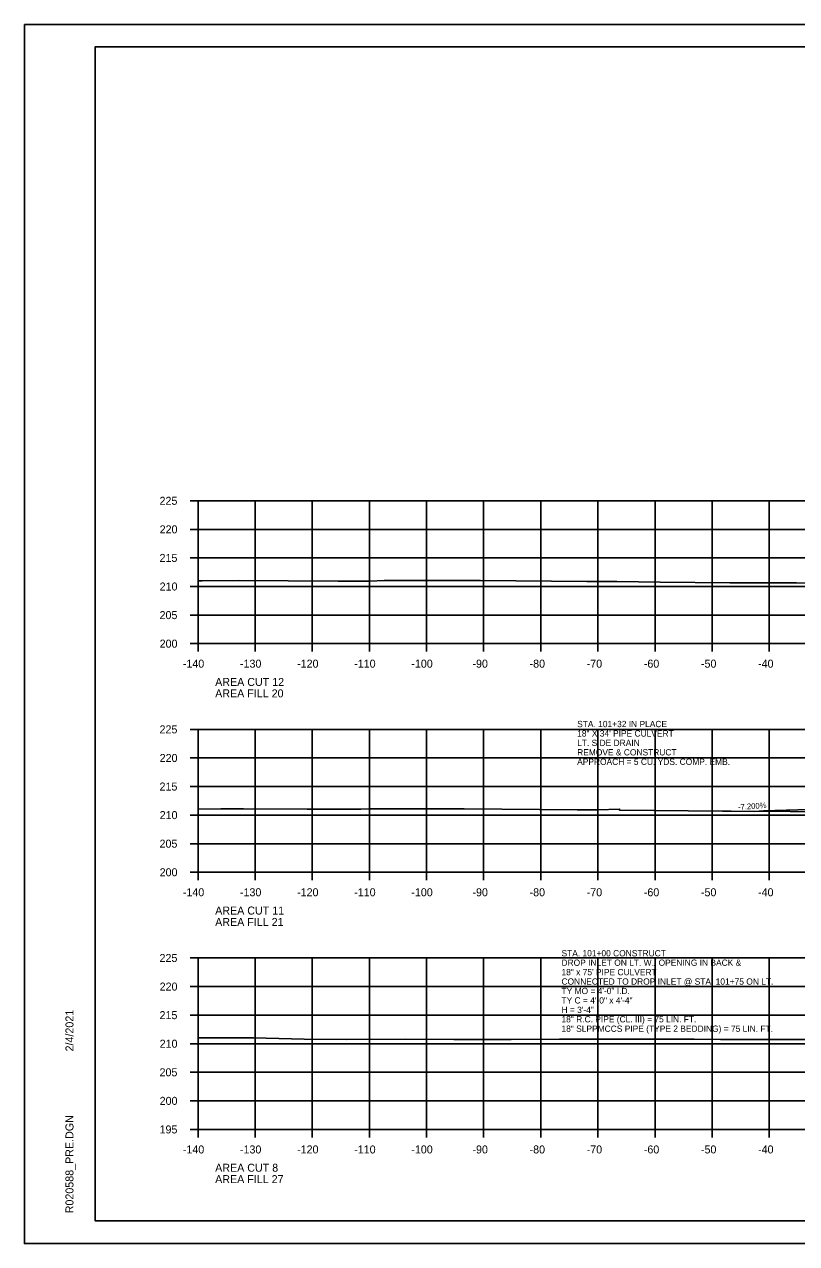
# Model space of a CAD drawing. Extents: x 1368968 to 1369915, y 377395 to 380381.
# Drawn here: x 1368967.7 to 1369102.9, y 377621 to 377834.4 of the extents above; entities that cross this region are included whole.
import ezdxf

# ---------------------------------------------------------------- set-up
doc = ezdxf.new("R2010")
doc.units = 0
for name, color, linetype in [('Default', 7, 'Continuous'), ('S_BREAKLINE_ANNOT', 7, 'Continuous'), ('S_BRIDGE', 7, 'Continuous'), ('S_BRIDGE_ANNOT', 7, 'Continuous'), ('S_CROSS_DRAIN', 7, 'Continuous'), ('S_CTL_TABLE', 7, 'Continuous'), ('S_DITCHLINE_ANNOT', 7, 'Continuous'), ('S_DROP_INLET', 7, 'Continuous')]:
    doc.layers.add(name, color=color, linetype=linetype)

msp = doc.modelspace()

# ---------------------------------------------------------------- linework, layer by layer
at = {"layer": 'S_BREAKLINE_ANNOT'}
for p, q in [((1368996.73, 377751.01), (1368998.13, 377751.01)), ((1368998.13, 377726.01), (1368998.13, 377751.01)), ((1368996.73, 377746.01), (1368998.13, 377746.01)), ((1368996.73, 377741.01), (1368998.13, 377741.01)), ((1368996.73, 377736.01), (1368998.13, 377736.01)), ((1368996.73, 377731.01), (1368998.13, 377731.01)), ((1368996.73, 377726.01), (1368998.13, 377726.01)), ((1368998.13, 377726.01), (1369278.13, 377726.01)), ((1368998.13, 377724.61), (1368998.13, 377726.01)), ((1369008.13, 377724.61), (1369008.13, 377726.01)), ((1369018.13, 377724.61), (1369018.13, 377726.01)), ((1369028.13, 377724.61), (1369028.13, 377726.01)), ((1369038.13, 377724.61), (1369038.13, 377726.01)), ((1369048.13, 377724.61), (1369048.13, 377726.01)), ((1369058.13, 377724.61), (1369058.13, 377726.01)), ((1369068.13, 377724.61), (1369068.13, 377726.01)), ((1369078.13, 377724.61), (1369078.13, 377726.01)), ((1369088.13, 377724.61), (1369088.13, 377726.01)), ((1369098.13, 377724.61), (1369098.13, 377726.01)), ((1368996.73, 377711.01), (1368998.13, 377711.01)), ((1368998.13, 377686.01), (1368998.13, 377711.01)), ((1368996.73, 377706.01), (1368998.13, 377706.01)), ((1368996.73, 377701.01), (1368998.13, 377701.01)), ((1368996.73, 377696.01), (1368998.13, 377696.01)), ((1368996.73, 377691.01), (1368998.13, 377691.01)), ((1368996.73, 377686.01), (1368998.13, 377686.01)), ((1368998.13, 377686.01), (1369278.13, 377686.01)), ((1368998.13, 377684.61), (1368998.13, 377686.01)), ((1369008.13, 377684.61), (1369008.13, 377686.01)), ((1369018.13, 377684.61), (1369018.13, 377686.01)), ((1369028.13, 377684.61), (1369028.13, 377686.01)), ((1369038.13, 377684.61), (1369038.13, 377686.01)), ((1369048.13, 377684.61), (1369048.13, 377686.01)), ((1369058.13, 377684.61), (1369058.13, 377686.01)), ((1369068.13, 377684.61), (1369068.13, 377686.01)), ((1369078.13, 377684.61), (1369078.13, 377686.01)), ((1369088.13, 377684.61), (1369088.13, 377686.01)), ((1369098.13, 377684.61), (1369098.13, 377686.01)), ((1368996.73, 377671.01), (1368998.13, 377671.01)), ((1368998.13, 377641.01), (1368998.13, 377671.01)), ((1368996.73, 377666.01), (1368998.13, 377666.01)), ((1368996.73, 377661.01), (1368998.13, 377661.01)), ((1368996.73, 377656.01), (1368998.13, 377656.01)), ((1368996.73, 377651.01), (1368998.13, 377651.01)), ((1368996.73, 377646.01), (1368998.13, 377646.01)), ((1368996.73, 377641.01), (1368998.13, 377641.01)), ((1368998.13, 377641.01), (1369278.13, 377641.01)), ((1368998.13, 377639.61), (1368998.13, 377641.01)), ((1369008.13, 377639.61), (1369008.13, 377641.01)), ((1369018.13, 377639.61), (1369018.13, 377641.01)), ((1369028.13, 377639.61), (1369028.13, 377641.01)), ((1369038.13, 377639.61), (1369038.13, 377641.01)), ((1369048.13, 377639.61), (1369048.13, 377641.01)), ((1369058.13, 377639.61), (1369058.13, 377641.01)), ((1369068.13, 377639.61), (1369068.13, 377641.01)), ((1369078.13, 377639.61), (1369078.13, 377641.01)), ((1369088.13, 377639.61), (1369088.13, 377641.01)), ((1369098.13, 377639.61), (1369098.13, 377641.01))]:
    msp.add_line(p, q, dxfattribs=at)
at = {"layer": 'S_BRIDGE_ANNOT'}
for p, q in [((1368980.13, 377830.47), (1369296.31, 377830.47)), ((1368980.13, 377625.01), (1368980.13, 377830.47)), ((1368980.13, 377625.01), (1368980.13, 377625.01)), ((1369296.31, 377625.01), (1368980.13, 377625.01))]:
    msp.add_line(p, q, dxfattribs=at)
at = {"layer": 'S_CROSS_DRAIN'}
for p, q in [((1369095.53, 377696.67), (1369097.14, 377696.78)), ((1369097.14, 377696.78), (1369107.14, 377697.04))]:
    msp.add_line(p, q, dxfattribs=at)
at = {"layer": 'S_CTL_TABLE'}
for points in [[(1368998.13, 377737.01), (1368998.84, 377737.02), (1369005.14, 377737.06), (1369022.65, 377736.94), (1369028.23, 377736.96), (1369030.74, 377737.04), (1369036.31, 377737.05), (1369047.55, 377737.04), (1369066.22, 377736.88), (1369070.89, 377736.88), (1369071.46, 377736.86), (1369079.04, 377736.77), (1369091.2, 377736.65), (1369102.88, 377736.63), (1369104.73, 377736.6)], [(1368998.13, 377697.05), (1369002.11, 377697.08), (1369006.1, 377697.11), (1369017.22, 377697.04), (1369026.64, 377697.05), (1369028.22, 377697.11), (1369037.78, 377697.13), (1369044.74, 377697.12), (1369064.52, 377696.95), (1369068.12, 377696.96), (1369071.92, 377697.06), (1369071.94, 377696.87), (1369089.97, 377696.7), (1369091.01, 377696.69), (1369091.32, 377696.69), (1369091.37, 377696.69), (1369091.42, 377696.69), (1369091.48, 377696.68), (1369112.09, 377696.57)], [(1368998.13, 377657.04), (1369002.9, 377657.05), (1369007.83, 377657.05), (1369016.7, 377656.82), (1369024.17, 377656.77), (1369034.39, 377656.78), (1369042.93, 377656.73), (1369052.96, 377656.73), (1369061.38, 377656.78), (1369071.4, 377656.78), (1369084.96, 377656.8), (1369089.6, 377656.76), (1369095.49, 377656.76), (1369107.95, 377656.73)]]:
    msp.add_lwpolyline(points, dxfattribs=at)
at = {"layer": 'S_DITCHLINE_ANNOT'}
for p, q in [((1368998.13, 377751.01), (1369278.13, 377751.01)), ((1368998.13, 377726.01), (1368998.13, 377751.01)), ((1369008.13, 377726.01), (1369008.13, 377751.01)), ((1369018.13, 377726.01), (1369018.13, 377751.01)), ((1369028.13, 377726.01), (1369028.13, 377751.01)), ((1369038.13, 377726.01), (1369038.13, 377751.01)), ((1369048.13, 377726.01), (1369048.13, 377751.01)), ((1369058.13, 377726.01), (1369058.13, 377751.01)), ((1369068.13, 377726.01), (1369068.13, 377751.01)), ((1369078.13, 377726.01), (1369078.13, 377751.01)), ((1369088.13, 377726.01), (1369088.13, 377751.01)), ((1369098.13, 377726.01), (1369098.13, 377751.01)), ((1368998.13, 377746.01), (1369278.13, 377746.01)), ((1368998.13, 377741.01), (1369278.13, 377741.01)), ((1368998.13, 377736.01), (1369278.13, 377736.01)), ((1368998.13, 377731.01), (1369278.13, 377731.01)), ((1368998.13, 377726.01), (1369278.13, 377726.01)), ((1368998.13, 377711.01), (1369278.13, 377711.01)), ((1368998.13, 377686.01), (1368998.13, 377711.01)), ((1369008.13, 377686.01), (1369008.13, 377711.01)), ((1369018.13, 377686.01), (1369018.13, 377711.01)), ((1369028.13, 377686.01), (1369028.13, 377711.01)), ((1369038.13, 377686.01), (1369038.13, 377711.01)), ((1369048.13, 377686.01), (1369048.13, 377711.01)), ((1369058.13, 377686.01), (1369058.13, 377711.01)), ((1369068.13, 377686.01), (1369068.13, 377711.01)), ((1369078.13, 377686.01), (1369078.13, 377711.01)), ((1369088.13, 377686.01), (1369088.13, 377711.01)), ((1369098.13, 377686.01), (1369098.13, 377711.01)), ((1368998.13, 377706.01), (1369278.13, 377706.01)), ((1368998.13, 377701.01), (1369278.13, 377701.01)), ((1368998.13, 377696.01), (1369278.13, 377696.01)), ((1368998.13, 377691.01), (1369278.13, 377691.01)), ((1368998.13, 377686.01), (1369278.13, 377686.01)), ((1368998.13, 377671.01), (1369278.13, 377671.01)), ((1368998.13, 377641.01), (1368998.13, 377671.01)), ((1369008.13, 377641.01), (1369008.13, 377671.01)), ((1369018.13, 377641.01), (1369018.13, 377671.01)), ((1369028.13, 377641.01), (1369028.13, 377671.01)), ((1369038.13, 377641.01), (1369038.13, 377671.01)), ((1369048.13, 377641.01), (1369048.13, 377671.01)), ((1369058.13, 377641.01), (1369058.13, 377671.01)), ((1369068.13, 377641.01), (1369068.13, 377671.01)), ((1369078.13, 377641.01), (1369078.13, 377671.01)), ((1369088.13, 377641.01), (1369088.13, 377671.01)), ((1369098.13, 377641.01), (1369098.13, 377671.01)), ((1368998.13, 377666.01), (1369278.13, 377666.01)), ((1368998.13, 377661.01), (1369278.13, 377661.01)), ((1368998.13, 377656.01), (1369278.13, 377656.01)), ((1368998.13, 377651.01), (1369278.13, 377651.01)), ((1368998.13, 377646.01), (1369278.13, 377646.01)), ((1368998.13, 377641.01), (1369278.13, 377641.01))]:
    msp.add_line(p, q, dxfattribs=at)
at = {"layer": 'S_DROP_INLET'}
for p, q in [((1368967.73, 377834.37), (1369301.07, 377834.37)), ((1368967.73, 377621.04), (1369301.07, 377621.04))]:
    msp.add_line(p, q, dxfattribs=at)
for points in [[(1368967.73, 377834.37), (1369301.07, 377834.37), (1369301.07, 377621.03), (1368967.73, 377621.03)], [(1369214.05, 377830.47), (1369214.05, 377820.59), (1369249.79, 377820.59), (1369249.79, 377817.67), (1369272.99, 377817.67), (1369272.99, 377793.34), (1369296.31, 377793.34), (1369296.31, 377625.01), (1368980.13, 377625.01), (1368980.13, 377830.47)]]:
    msp.add_lwpolyline(points, close=True, dxfattribs=at)

# ---------------------------------------------------------------- texts
at = {"layer": 'Default'}
for s, p in [('STA. 101+32 IN PLACE', (1369064.5, 377711.4)), ('18" X 34\' PIPE CULVERT', (1369064.5, 377709.75)), ('LT. SIDE DRAIN', (1369064.5, 377708.1)), ('APPROACH = 5 CU. YDS. COMP. EMB.', (1369064.5, 377704.8)), ('REMOVE & CONSTRUCT ', (1369064.5, 377706.45)), ('STA. 101+00 CONSTRUCT', (1369061.76, 377671.29)), ('DROP INLET ON LT. W./ OPENING IN BACK &', (1369061.76, 377669.64)), ('CONNECTED TO DROP INLET @ STA. 101+75 ON LT.', (1369061.76, 377666.34)), ('18" x 75\' PIPE CULVERT', (1369061.76, 377667.99)), ('TY MO = 4\'-0" I.D.', (1369061.76, 377664.69)), ('TY C = 4\'-0" x 4\'-4"', (1369061.76, 377663.04)), ('18" R.C. PIPE (CL. III) = 75 LIN. FT.', (1369061.76, 377659.74)), ('H = 3\'-4"', (1369061.76, 377661.39)), ('18" SLPPMCCS PIPE (TYPE 2 BEDDING) = 75 LIN. FT.', (1369061.76, 377658.09))]:
    msp.add_text(s, height=1.1, dxfattribs=at).set_placement(p)
at = {"layer": 'S_BRIDGE'}
for s, p in [('225', (1368991.39, 377750.31)), ('220', (1368991.41, 377745.31)), ('215', (1368991.39, 377740.31)), ('210', (1368991.41, 377735.31)), ('205', (1368991.39, 377730.31)), ('200', (1368991.41, 377725.31)), ('-140', (1368995.47, 377721.81)), ('-130', (1369005.47, 377721.81)), ('-120', (1369015.47, 377721.81)), ('-110', (1369025.47, 377721.81)), ('-100', (1369035.47, 377721.81)), ('-90', (1369046.17, 377721.81)), ('-80', (1369056.17, 377721.81)), ('-70', (1369066.17, 377721.81)), ('-60', (1369076.17, 377721.81)), ('-50', (1369086.17, 377721.81)), ('-40', (1369096.17, 377721.81)), ('AREA CUT 12', (1369001.13, 377718.61)), ('AREA FILL 20', (1369001.13, 377716.61)), ('225', (1368991.39, 377710.31)), ('220', (1368991.41, 377705.31)), ('215', (1368991.39, 377700.31)), ('210', (1368991.41, 377695.31)), ('205', (1368991.39, 377690.31)), ('200', (1368991.41, 377685.31)), ('-140', (1368995.47, 377681.81)), ('-130', (1369005.47, 377681.81)), ('-120', (1369015.47, 377681.81)), ('-110', (1369025.47, 377681.81)), ('-100', (1369035.47, 377681.81)), ('-90', (1369046.17, 377681.81)), ('-80', (1369056.17, 377681.81)), ('-70', (1369066.17, 377681.81)), ('-60', (1369076.17, 377681.81)), ('-50', (1369086.17, 377681.81)), ('-40', (1369096.17, 377681.81)), ('AREA CUT 11', (1369001.13, 377678.61)), ('AREA FILL 21', (1369001.13, 377676.61)), ('225', (1368991.39, 377670.31)), ('220', (1368991.41, 377665.31)), ('215', (1368991.39, 377660.31)), ('210', (1368991.41, 377655.31)), ('205', (1368991.39, 377650.31)), ('200', (1368991.41, 377645.31)), ('195', (1368991.39, 377640.31)), ('-140', (1368995.47, 377636.81)), ('-130', (1369005.47, 377636.81)), ('-120', (1369015.47, 377636.81)), ('-110', (1369025.47, 377636.81)), ('-100', (1369035.47, 377636.81)), ('-90', (1369046.17, 377636.81)), ('-80', (1369056.17, 377636.81)), ('-70', (1369066.17, 377636.81)), ('-60', (1369076.17, 377636.81)), ('-50', (1369086.17, 377636.81)), ('-40', (1369096.17, 377636.81)), ('AREA CUT 8', (1369001.13, 377633.61)), ('AREA FILL 27', (1369001.13, 377631.61))]:
    msp.add_text(s, height=1.4, dxfattribs=at).set_placement(p)
at = {"layer": 'S_BRIDGE_ANNOT'}
for s, p in [('2/4/2021', (1368976.32, 377654.66)), ('R020588_PRE.DGN', (1368976.32, 377626.34))]:
    msp.add_text(s, height=1.4, rotation=90, dxfattribs=at).set_placement(p)
at = {"layer": 'S_CROSS_DRAIN'}
msp.add_text('-7.200%', height=1, rotation=4.1182, dxfattribs=at).set_placement((1369092.7, 377696.9))

doc.saveas('drawing.dxf')
